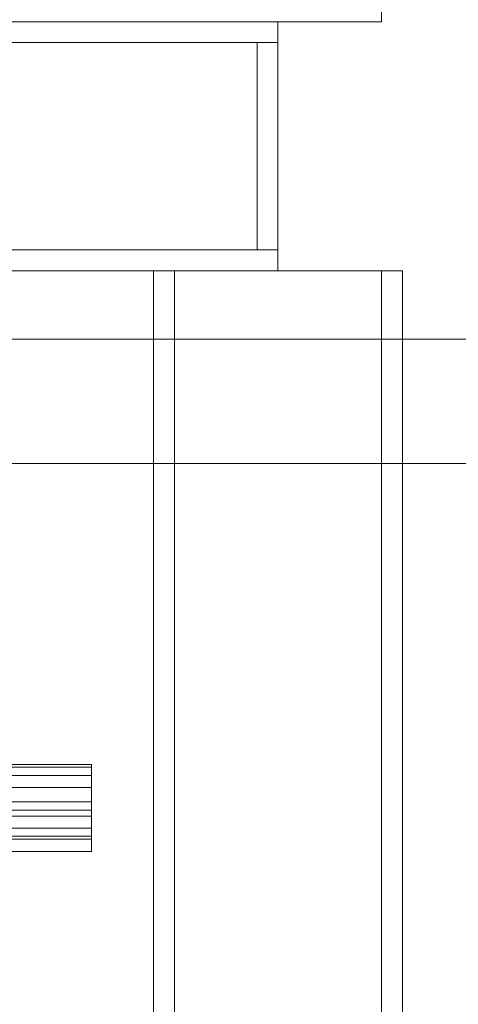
# Model space of a CAD drawing. Header units: millimetres. Extents: x -3490 to 61924, y -72580 to 6847.
# Tile 1044 of 1056: x 60114 to 60220, y 2380 to 2617. Entities that reach past the tile are written whole.
import ezdxf

# ---------------------------------------------------------------- set-up
doc = ezdxf.new("R2010")
doc.units = ezdxf.units.MM
doc.layers.add('lateral_secador', color=7, linetype='Continuous', lineweight=0)

msp = doc.modelspace()

# ---------------------------------------------------------------- linework, layer by layer
at = {"layer": 'lateral_secador'}
for p, q in [((60201.134, 2616.5), (60201.134, 2634.5)), ((59821.134, 2616.5), (60201.134, 2616.5)), ((59846.134, 2616.5), (60176.134, 2616.5)), ((60176.134, 2611.5), (60176.134, 2616.5)), ((59846.134, 2611.5), (60176.134, 2611.5)), ((60171.134, 2611.5), (60176.134, 2611.5)), ((60171.134, 2611.5), (60171.134, 2561.5)), ((60176.134, 2561.5), (60176.134, 2611.5)), ((59846.134, 2561.5), (60176.134, 2561.5)), ((60171.134, 2561.5), (60176.134, 2561.5)), ((60176.134, 2556.5), (60176.134, 2561.5)), ((59846.134, 2556.5), (60176.134, 2556.5)), ((60146.134, 2556.5), (60206.134, 2556.5)), ((60146.134, 2556.5), (60146.134, 20)), ((60146.134, 2556.5), (60151.134, 2556.5)), ((60151.134, 20), (60151.134, 2556.5)), ((60201.134, 2556.5), (60206.134, 2556.5)), ((60201.134, 2556.5), (60201.134, 20)), ((60206.134, 20), (60206.134, 2556.5)), ((59951.134, 2540), (60231.134, 2540)), ((59951.134, 2510), (60231.134, 2510)), ((59881.134, 2437.5), (60131.134, 2437.5)), ((60131.134, 2436.815), (60131.134, 2437.5)), ((59881.134, 2436.815), (60131.134, 2436.815)), ((59881.134, 2434.864), (60131.134, 2434.864)), ((60131.134, 2434.864), (60131.134, 2436.815)), ((60131.134, 2431.944), (60131.134, 2434.864)), ((59881.134, 2431.944), (60131.134, 2431.944)), ((60131.134, 2428.5), (60131.134, 2431.944)), ((60131.134, 2428.5), (59881.134, 2428.5)), ((60131.134, 2428.5), (60131.134, 2425.056)), ((59901.134, 2426.5), (60131.134, 2426.5)), ((60131.134, 2416.5), (60131.134, 2426.5)), ((59881.134, 2425.056), (60131.134, 2425.056)), ((60131.134, 2425.056), (60131.134, 2422.136)), ((59881.134, 2422.136), (60131.134, 2422.136)), ((60131.134, 2422.136), (60131.134, 2420.185)), ((59881.134, 2420.185), (60131.134, 2420.185)), ((59881.134, 2419.5), (60131.134, 2419.5)), ((60131.134, 2420.185), (60131.134, 2419.5)), ((59901.134, 2416.5), (60131.134, 2416.5))]:
    msp.add_line(p, q, dxfattribs=at)

doc.saveas('drawing.dxf')
